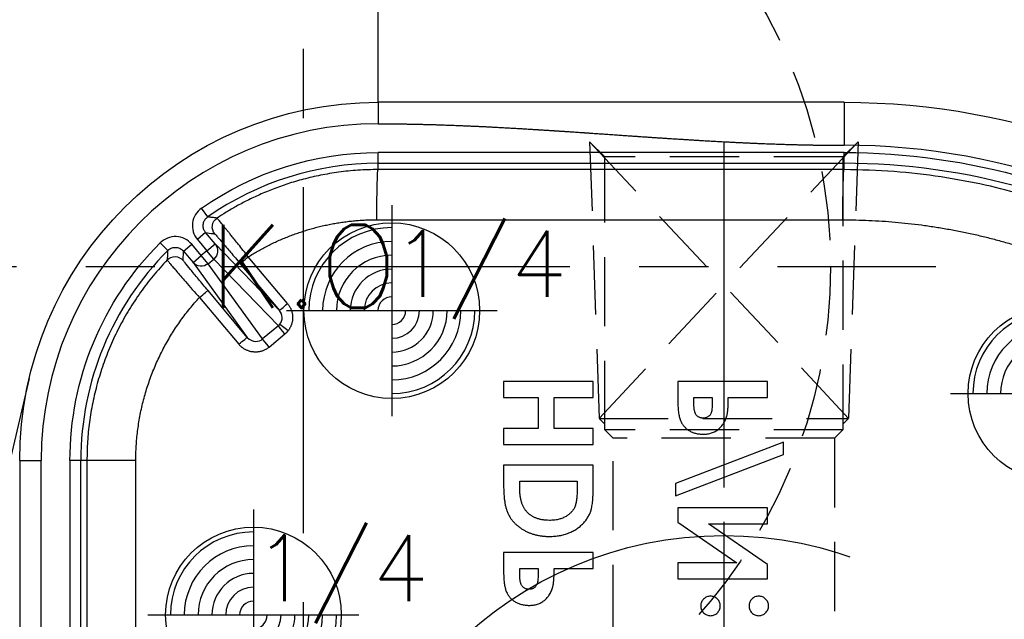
# Model space of a CAD drawing. Extents: x 2651 to 11825, y -3833 to 1075.
# Tile 380 of 656: x 4085 to 4121, y 730 to 752. Entities that reach past the tile are written whole.
import ezdxf
from ezdxf.enums import TextEntityAlignment as Align

# ---------------------------------------------------------------- set-up
doc = ezdxf.new("R2010")
doc.units = 0
doc.header["$LTSCALE"] = 10
for name, pattern in [('CENTER', [2, 1.25, -0.25, 0.25, -0.25]), ('CNSCEN', [17, 15, -1, 0, -1]), ('CNSHID', [4, 3, -1]), ('HIDDEN', [0.375, 0.25, -0.125])]:
    doc.linetypes.add(name, pattern=pattern)
doc.layers.get('0').update_dxf_attribs({"linetype": 'CONTINUOUS'})
doc.layers.get('Defpoints').update_dxf_attribs({"linetype": 'CONTINUOUS'})
for name, color, linetype in [('1', 7, 'CONTINUOUS'), ('9', 3, 'CONTINUOUS'), ('CEN', 1, 'CENTER'), ('COOL', 150, 'HIDDEN'), ('DIM', 3, 'CONTINUOUS'), ('HIDDEN', 6, 'HIDDEN'), ('PART', 7, 'CONTINUOUS'), ('PIN', 3, 'CONTINUOUS'), ('TEXT', 4, 'CONTINUOUS'), ('WL1-HL', 4, 'CNSHID'), ('WOR1-CL', 1, 'CNSCEN'), ('WOR1-DL', 7, 'CONTINUOUS')]:
    doc.layers.add(name, color=color, linetype=linetype)
doc.styles.add('china', font='txt')
doc.styles.get("Standard").update_dxf_attribs({"font": 'romans.shx'})
doc.dimstyles.new('MM& INCH5', dxfattribs={"dimtxt": 5, "dimasz": 2.5, "dimexe": 1, "dimexo": 0.5, "dimtad": 0, "dimrnd": 1.38778e-17, "dimzin": 9, "dimdsep": 46, "dimtxsty": 'Standard', "dimblk": 'CLOSED', "dimcen": 0, "dimclrd": 3, "dimclre": 3, "dimclrt": 3, "dimazin": 2, "dimtfac": 0.75, "dimtofl": 0, "dimtmove": 0, "dimatfit": 3, "dimfxl": 0, "dimtolj": 1, "dimarcsym": 0})

# ---------------------------------------------------------------- blocks, each defined once
blk = doc.blocks.new('DSD')
at = {"layer": '1', "color": 252, "linetype": 'Continuous'}
for p, q in [((472.133, 580.525), (472.133, 579.748)), ((488.973, 580.525), (488.973, 578.971)), ((488.973, 578.708), (472.133, 578.708)), ((472.133, 578.32), (472.133, 578.708)), ((488.973, 578.32), (488.973, 578.708)), ((472.133, 578.32), (488.973, 578.32)), ((472.133, 578.094), (472.133, 578.32)), ((488.973, 578.091), (488.973, 578.32)), ((488.973, 578.091), (472.133, 578.094)), ((465.974, 576.38), (465.751, 576.699)), ((472.085, 576.281), (488.925, 576.277)), ((465.899, 575.812), (465.601, 575.562)), ((466.241, 575.404), (465.899, 575.812)), ((464.252, 575.441), (464.527, 575.166)), ((465.1, 575.142), (465.397, 575.391)), ((465.739, 574.984), (465.397, 575.391)), ((465.601, 575.562), (465.943, 575.155)), ((465.943, 575.155), (466.241, 575.404)), ((468.569, 572.998), (466.241, 575.404)), ((465.1, 575.142), (465.442, 574.734)), ((465.943, 575.155), (465.739, 574.984)), ((466.191, 574.859), (465.943, 575.155)), ((465.442, 574.734), (465.739, 574.984)), ((465.442, 574.734), (467.404, 572.027)), ((465.987, 574.688), (465.739, 574.984)), ((465.987, 574.688), (466.191, 574.859)), ((467.958, 571.97), (465.987, 574.688)), ((466.191, 574.859), (468.527, 572.445)), ((467.15, 574.689), (468.569, 572.998)), ((468.857, 573.248), (467.438, 574.939)), ((467.404, 572.027), (465.984, 573.72)), ((465.676, 573.471), (467.096, 571.778)), ((468.527, 572.445), (467.958, 571.97)), ((468.196, 571.675), (468.765, 572.15)), ((459.179, 567.571), (459.956, 567.571)), ((459.956, 540.854), (459.956, 567.571)), ((460.995, 567.571), (460.995, 555.446)), ((461.384, 567.571), (460.995, 567.571)), ((461.384, 555.446), (461.384, 567.571)), ((461.608, 567.571), (461.384, 567.571)), ((463.374, 567.571), (461.608, 567.571)), ((463.374, 555.682), (463.374, 567.571))]:
    blk.add_line(p, q, dxfattribs=at)
at = {"layer": '1', "color": 7, "linetype": 'Continuous'}
for p, q in [((459.524, 570.543), (451.7, 537.342)), ((476.666, 570.436), (476.666, 569.855)), ((479.905, 570.436), (476.666, 570.436)), ((479.905, 569.855), (479.905, 570.436)), ((482.959, 570.436), (482.959, 569.788)), ((486.198, 570.436), (482.959, 570.436)), ((486.198, 569.855), (486.198, 570.436)), ((476.666, 569.855), (477.912, 569.855)), ((477.912, 569.855), (477.912, 568.734)), ((478.493, 568.734), (478.493, 569.855)), ((478.493, 569.855), (479.905, 569.855)), ((483.541, 569.672), (483.541, 569.855)), ((483.541, 569.855), (484.205, 569.855)), ((484.205, 569.855), (484.205, 569.649)), ((484.786, 569.855), (486.198, 569.855)), ((477.912, 568.734), (476.666, 568.734)), ((476.666, 568.734), (476.666, 568.153)), ((479.905, 568.734), (478.493, 568.734)), ((479.905, 568.153), (479.905, 568.734)), ((486.779, 568.236), (482.876, 566.746)), ((486.779, 567.795), (486.779, 568.236)), ((476.666, 568.153), (479.905, 568.153)), ((459.179, 567.571), (459.179, 540.854)), ((461.608, 567.571), (461.608, 555.669)), ((482.876, 566.305), (486.779, 567.795)), ((476.666, 567.405), (476.666, 566.673)), ((479.905, 567.405), (476.666, 567.405)), ((479.905, 566.662), (479.905, 567.405)), ((477.248, 566.824), (479.324, 566.824)), ((477.248, 566.602), (477.248, 566.824)), ((479.324, 566.824), (479.324, 566.52)), ((482.876, 566.746), (482.876, 566.305)), ((482.959, 565.869), (482.959, 565.346)), ((486.198, 565.869), (482.959, 565.869)), ((486.198, 565.288), (486.198, 565.869)), ((482.959, 565.346), (485.091, 563.876)), ((486.198, 563.822), (484.073, 565.288)), ((484.073, 565.288), (486.198, 565.288)), ((476.666, 564.25), (476.666, 563.601)), ((479.905, 564.25), (476.666, 564.25)), ((479.905, 563.669), (479.905, 564.25)), ((477.248, 563.486), (477.248, 563.669)), ((477.248, 563.669), (477.912, 563.669)), ((477.912, 563.669), (477.912, 563.463)), ((478.493, 563.669), (479.905, 563.669)), ((485.091, 563.876), (482.959, 563.876)), ((482.959, 563.876), (482.959, 563.295)), ((486.198, 563.295), (486.198, 563.822)), ((482.959, 563.295), (486.198, 563.295))]:
    blk.add_line(p, q, dxfattribs=at)
at = {"layer": '1', "color": 110, "linetype": 'Continuous'}
blk.add_line((459.956, 540.854), (459.956, 567.571), dxfattribs=at)
at = {"layer": '1', "color": 7, "linetype": 'Continuous', "extrusion": (0, 0, -1)}
for centre, radius, start, end in [((-472.133, 567.571), 12.954, 0, 90), ((-488.973, 554.617), 25.908, 90, 171.2121)]:
    blk.add_arc(centre, radius, start, end, dxfattribs=at)
at = {"layer": '1', "color": 110, "linetype": 'Continuous'}
for centre, radius, start, end in [((472.133, 567.571), 12.177, 90, 180), ((488.973, 554.617), 24.354, 8.7879, 90)]:
    blk.add_arc(centre, radius, start, end, dxfattribs=at)
at = {"layer": '1', "color": 252, "linetype": 'Continuous'}
for centre, radius, start, end in [((472.133, 567.571), 12.177, 90, 180), ((488.973, 554.617), 24.354, 8.7879, 90), ((472.133, 567.571), 10.748, 90, 124.96), ((488.973, 554.617), 23.702, 58.1066, 90), ((472.133, 567.571), 10.748, 135.04, 180)]:
    blk.add_arc(centre, radius, start, end, dxfattribs=at)
at = {"layer": '1', "color": 252, "linetype": 'Continuous', "extrusion": (0, 0, -1)}
for centre, radius, start, end in [((-472.133, 567.571), 11.137, 55.04, 90), ((-488.973, 554.617), 24.091, 90, 121.8934), ((-472.133, 567.571), 11.137, 0, 44.96)]:
    blk.add_arc(centre, radius, start, end, dxfattribs=at)
for centre, major_axis, ratio, start_param, end_param in [((472.133, 576.281), (0, -1.814), 0.026177, 1.57079, 3.132863), ((488.973, 576.277), (0, -1.814), 0.026177, 1.57079, 3.132863), ((466.528, 576.016), (0.056, 0.385), 0.999914, 3.870947, 5.55383), ((465.943, 575.155), (-0.279, -0.27), 0.992489, 3.212987, 4.782718), ((464.789, 574.558), (0.388, -0.012), 0.999914, 3.870966, 5.553812), ((465.739, 574.984), (-0.315, -0.228), 0.992489, 4.64206, 6.211791), ((467.448, 574.939), (0.298, 0.25), 0.016833, 3.150321, 4.692337), ((465.686, 573.471), (0.298, 0.25), 0.016827, 4.692332, 6.274457), ((468.867, 573.248), (-0.298, -0.25), 0.016833, 0.008728, 1.550745), ((468.885, 572.263), (-0.305, 0.241), 0.01625, 4.732916, 6.16162), ((468.775, 572.15), (-0.249, 0.298), 0.020097, 4.729166, 6.160824), ((467.106, 571.778), (0.298, 0.25), 0.016827, 4.692332, 6.274457), ((468.206, 571.675), (-0.249, 0.298), 0.020097, 4.729166, 6.160824)]:
    blk.add_ellipse(centre, major_axis=major_axis, ratio=ratio, start_param=start_param, end_param=end_param, dxfattribs=at)
at = {"layer": '1', "color": 7, "linetype": 'Continuous'}
blk.add_open_spline([(488.973, 580.525), (483.359, 580.525), (477.746, 580.525), (472.133, 580.525)], degree=3, dxfattribs=at)
at = {"layer": '1', "color": 110, "linetype": 'Continuous'}
blk.add_open_spline([(472.133, 579.748), (473.135, 579.748), (474.238, 579.715), (475.219, 579.685), (476.343, 579.627), (477.278, 579.578), (478.448, 579.502), (478.915, 579.472), (479.5, 579.432), (479.851, 579.408), (480.553, 579.36), (481.254, 579.311), (481.605, 579.287), (482.189, 579.247), (482.658, 579.217), (483.827, 579.141), (484.763, 579.092), (485.885, 579.034), (486.868, 579.004), (487.97, 578.971), (488.973, 578.971)], degree=2, knots=[0, 0, 0, 0.125, 0.125, 0.25, 0.25, 0.375, 0.375, 0.4375, 0.4375, 0.5, 0.5, 0.5625, 0.5625, 0.625, 0.625, 0.75, 0.75, 0.875, 0.875, 1, 1, 1], dxfattribs=at)
at = {"layer": '1', "color": 252, "linetype": 'Continuous'}
for points in [[(472.133, 579.748), (477.746, 579.748), (483.359, 578.971), (488.973, 578.971)], [(467.404, 572.027), (467.479, 571.938), (467.593, 571.883), (467.708, 571.882)], [(467.708, 571.882), (467.799, 571.881), (467.889, 571.912), (467.958, 571.97)]]:
    blk.add_open_spline(points, degree=3, dxfattribs=at)
for points, knots in [([(472.133, 578.094), (471.888, 578.09), (471.41, 578.08), (470.714, 578.005), (470.058, 577.895), (469.444, 577.752), (468.873, 577.583), (468.345, 577.395), (467.859, 577.193), (467.415, 576.983), (467.012, 576.769), (466.647, 576.557), (466.421, 576.41), (466.313, 576.34)], [0, 0, 0, 0, 0.119039, 0.232454, 0.340243, 0.442407, 0.538944, 0.629855, 0.71514, 0.794797, 0.868826, 0.937227, 1, 1, 1, 1]), ([(501.259, 574.615), (500.953, 574.798), (500.314, 575.179), (499.283, 575.713), (498.144, 576.236), (496.891, 576.727), (495.524, 577.173), (494.043, 577.554), (492.449, 577.849), (490.746, 578.051), (489.574, 578.077), (488.973, 578.091)], [0, 0, 0, 0, 0.082708, 0.172517, 0.269427, 0.373438, 0.484549, 0.602761, 0.728074, 0.860487, 1, 1, 1, 1]), ([(465.751, 576.699), (465.662, 576.637), (465.588, 576.557), (465.476, 576.374), (465.44, 576.27), (465.412, 576.058), (465.42, 575.948), (465.48, 575.742), (465.531, 575.645), (465.601, 575.562)], [0, 0, 0, 0, 0.25, 0.25, 0.5, 0.5, 0.75, 0.75, 1, 1, 1, 1]), ([(465.899, 575.812), (465.875, 575.845), (465.827, 575.915), (465.801, 576.046), (465.818, 576.18), (465.878, 576.299), (465.943, 576.354), (465.974, 576.38)], [0, 0, 0, 0, 0.188754, 0.394177, 0.605822, 0.811245, 1, 1, 1, 1]), ([(466.314, 576.34), (466.309, 576.34), (466.305, 576.341), (466.289, 576.343), (466.275, 576.345), (466.206, 576.353), (466.152, 576.36), (466.08, 576.368), (466.064, 576.37), (466.023, 576.375), (465.998, 576.378), (465.974, 576.38)], [0, 0, 0, 0, 0.030224, 0.030224, 0.151118, 0.151118, 0.634697, 0.634697, 0.781436, 0.781436, 1, 1, 1, 1]), ([(467.438, 574.939), (467.376, 575.017), (467.257, 575.168), (467.092, 575.376), (466.953, 575.552), (466.84, 575.692), (466.754, 575.798), (466.693, 575.873), (466.553, 576.045), (466.369, 576.277), (466.331, 576.319), (466.313, 576.34)], [0, 0, 0, 0, 0.106887, 0.205186, 0.292302, 0.366385, 0.426275, 0.471358, 0.501372, 0.75478, 1, 1, 1, 1]), ([(465.899, 575.812), (465.987, 575.8), (466.076, 575.788), (466.187, 575.773), (466.208, 575.769), (466.23, 575.766)], [0, 0, 0, 0, 0.805738, 0.805738, 1, 1, 1, 1]), ([(466.229, 575.766), (466.234, 575.766), (466.258, 575.738), (466.329, 575.656), (466.358, 575.623), (466.425, 575.545), (466.464, 575.5), (466.591, 575.351), (466.693, 575.231), (466.912, 574.973), (467.03, 574.832), (467.15, 574.689)], [0, 0, 0, 0, 0.25, 0.25, 0.375, 0.375, 0.5, 0.5, 0.75, 0.75, 1, 1, 1, 1]), ([(465.397, 575.391), (465.328, 575.474), (465.242, 575.542), (465.049, 575.636), (464.942, 575.664), (464.729, 575.673), (464.62, 575.655), (464.42, 575.577), (464.329, 575.518), (464.252, 575.441)], [0, 0, 0, 0, 0.25, 0.25, 0.5, 0.5, 0.75, 0.75, 1, 1, 1, 1]), ([(464.527, 575.168), (464.527, 575.163), (464.526, 575.158), (464.525, 575.143), (464.525, 575.129), (464.521, 575.061), (464.517, 575.006), (464.512, 574.909), (464.51, 574.868), (464.508, 574.826)], [0, 0, 0, 0, 0.03027, 0.03027, 0.151349, 0.151349, 0.635664, 0.635664, 1, 1, 1, 1]), ([(464.527, 575.166), (464.558, 575.192), (464.623, 575.247), (464.751, 575.285), (464.886, 575.279), (465.01, 575.23), (465.071, 575.17), (465.1, 575.142)], [0, 0, 0, 0, 0.188755, 0.394179, 0.605823, 0.811246, 1, 1, 1, 1]), ([(465.087, 574.808), (465.09, 574.896), (465.093, 574.984), (465.098, 575.095), (465.099, 575.118), (465.1, 575.142)], [0, 0, 0, 0, 0.789513, 0.789513, 1, 1, 1, 1]), ([(464.508, 574.826), (464.337, 574.638), (463.996, 574.265), (463.54, 573.663), (463.128, 573.038), (462.766, 572.391), (462.453, 571.726), (462.189, 571.047), (461.975, 570.358), (461.809, 569.663), (461.693, 568.965), (461.621, 568.268), (461.612, 567.803), (461.608, 567.571)], [0, 0, 0, 0, 0.095127, 0.18941, 0.28285, 0.375445, 0.467198, 0.558107, 0.648172, 0.737394, 0.825772, 0.913308, 1, 1, 1, 1]), ([(464.508, 574.826), (464.51, 574.821), (464.515, 574.812), (464.559, 574.758), (464.629, 574.674), (464.725, 574.561), (464.891, 574.368), (465.191, 574.017), (465.501, 573.667), (465.676, 573.471)], [0, 0, 0, 0, 0.099069, 0.200049, 0.301625, 0.402428, 0.501142, 0.719432, 1, 1, 1, 1]), ([(465.984, 573.72), (465.864, 573.862), (465.748, 574.001), (465.585, 574.197), (465.534, 574.259), (465.437, 574.376), (465.391, 574.432), (465.267, 574.582), (465.2, 574.664), (465.111, 574.775), (465.087, 574.804), (465.087, 574.809)], [0, 0, 0, 0, 0.25, 0.25, 0.375, 0.375, 0.5, 0.5, 0.75, 0.75, 1, 1, 1, 1]), ([(468.582, 572.502), (468.637, 572.571), (468.667, 572.66), (468.662, 572.839), (468.628, 572.928), (468.569, 572.998)], [0, 0, 0, 0, 0.5, 0.5, 1, 1, 1, 1])]:
    blk.add_open_spline(points, degree=3, knots=knots, dxfattribs=at)
at = {"layer": '1', "color": 7, "linetype": 'Continuous'}
for points, weights in [([(467.438, 574.939), (468.838, 575.822), (470.429, 576.281), (472.085, 576.281)], [1, 0.973777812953, 0.973777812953, 1]), ([(488.925, 576.277), (492.78, 576.276), (496.501, 575.27), (499.831, 573.329)], [1, 0.976931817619, 0.976931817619, 1]), ([(463.374, 567.571), (463.374, 569.783), (464.178, 571.844), (465.676, 573.471)], [1, 0.954385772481, 0.954385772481, 1]), ([(468.527, 572.445), (468.547, 572.462), (468.566, 572.481), (468.582, 572.502)], [1, 0.996550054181, 0.996550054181, 1])]:
    blk.add_rational_spline(points, weights, degree=3, dxfattribs=at)
at = {"layer": '1', "color": 252, "linetype": 'Continuous'}
for points, weights in [([(468.857, 573.248), (469.107, 572.95), (469.114, 572.564), (468.875, 572.263)], [1, 0.850418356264, 0.850418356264, 1]), ([(468.875, 572.263), (468.842, 572.221), (468.805, 572.184), (468.765, 572.15)], [1, 0.996550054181, 0.996550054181, 1]), ([(468.196, 571.675), (467.846, 571.383), (467.391, 571.426), (467.096, 571.778)], [1, 0.80498879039, 0.80498879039, 1])]:
    blk.add_rational_spline(points, weights, degree=3, dxfattribs=at)
at = {"layer": '1', "color": 7, "linetype": 'Continuous'}
for points, knots in [([(482.959, 569.788), (482.96, 569.745), (482.96, 569.663), (482.964, 569.545), (482.972, 569.437), (482.982, 569.337), (482.996, 569.247), (483.012, 569.165), (483.031, 569.093), (483.054, 569.029), (483.081, 568.971), (483.109, 568.917), (483.144, 568.867), (483.18, 568.819), (483.221, 568.775), (483.265, 568.733), (483.313, 568.695), (483.365, 568.66), (483.42, 568.628), (483.478, 568.601), (483.538, 568.578), (483.601, 568.559), (483.667, 568.544), (483.735, 568.534), (483.807, 568.527), (483.855, 568.527), (483.879, 568.526)], [0, 0, 0, 0, 0.070781, 0.136552, 0.197012, 0.252923, 0.303687, 0.349719, 0.39124, 0.428479, 0.463057, 0.49715, 0.531002, 0.564226, 0.597701, 0.631421, 0.665597, 0.700451, 0.735881, 0.771092, 0.806975, 0.843534, 0.88094, 0.919294, 0.95918, 1, 1, 1, 1]), ([(483.605, 569.26), (483.6, 569.27), (483.589, 569.292), (483.576, 569.329), (483.565, 569.372), (483.556, 569.421), (483.549, 569.475), (483.544, 569.536), (483.542, 569.602), (483.541, 569.648), (483.541, 569.672)], [0, 0, 0, 0, 0.082101, 0.173825, 0.278953, 0.396639, 0.527316, 0.671298, 0.828754, 1, 1, 1, 1]), ([(484.737, 569.195), (484.741, 569.212), (484.75, 569.248), (484.759, 569.307), (484.767, 569.376), (484.775, 569.454), (484.78, 569.541), (484.783, 569.637), (484.786, 569.743), (484.786, 569.817), (484.786, 569.855)], [0, 0, 0, 0, 0.077373, 0.167614, 0.272108, 0.390016, 0.521363, 0.667272, 0.82681, 1, 1, 1, 1]), ([(484.205, 569.649), (484.205, 569.612), (484.204, 569.543), (484.198, 569.449), (484.188, 569.373), (484.175, 569.314), (484.154, 569.267), (484.129, 569.226), (484.099, 569.191), (484.063, 569.161), (484.023, 569.137), (483.978, 569.12), (483.93, 569.109), (483.896, 569.108), (483.879, 569.108)], [0, 0, 0, 0, 0.15516, 0.285496, 0.390503, 0.470975, 0.538446, 0.603655, 0.666587, 0.730199, 0.794945, 0.860228, 0.928121, 1, 1, 1, 1]), ([(483.879, 569.108), (483.863, 569.108), (483.834, 569.109), (483.792, 569.116), (483.752, 569.128), (483.716, 569.145), (483.683, 569.167), (483.653, 569.193), (483.626, 569.224), (483.612, 569.248), (483.605, 569.26)], [0, 0, 0, 0, 0.137788, 0.267341, 0.390444, 0.511778, 0.629509, 0.747829, 0.871885, 1, 1, 1, 1]), ([(483.879, 568.526), (483.906, 568.527), (483.96, 568.528), (484.037, 568.536), (484.112, 568.551), (484.183, 568.57), (484.25, 568.596), (484.315, 568.626), (484.375, 568.664), (484.431, 568.706), (484.485, 568.753), (484.533, 568.804), (484.578, 568.86), (484.618, 568.919), (484.654, 568.982), (484.687, 569.049), (484.715, 569.12), (484.73, 569.17), (484.737, 569.195)], [0, 0, 0, 0, 0.068875, 0.135349, 0.199289, 0.26155, 0.322915, 0.382772, 0.442844, 0.502652, 0.562749, 0.62274, 0.682687, 0.743329, 0.805013, 0.868067, 0.933111, 1, 1, 1, 1]), ([(476.666, 566.673), (476.667, 566.616), (476.668, 566.505), (476.676, 566.346), (476.69, 566.197), (476.708, 566.059), (476.732, 565.933), (476.763, 565.818), (476.798, 565.715), (476.84, 565.622), (476.888, 565.536), (476.942, 565.455), (477.003, 565.379), (477.071, 565.306), (477.146, 565.237), (477.227, 565.171), (477.316, 565.111), (477.411, 565.053), (477.511, 565), (477.616, 564.955), (477.725, 564.917), (477.838, 564.886), (477.955, 564.861), (478.077, 564.843), (478.203, 564.833), (478.288, 564.832), (478.331, 564.831)], [0, 0, 0, 0, 0.060148, 0.116267, 0.168654, 0.217399, 0.262434, 0.303933, 0.34226, 0.377441, 0.411406, 0.445398, 0.479766, 0.514584, 0.550214, 0.587001, 0.624663, 0.663615, 0.703456, 0.74345, 0.784013, 0.825133, 0.867265, 0.910306, 0.954424, 1, 1, 1, 1]), ([(477.507, 565.718), (477.486, 565.742), (477.443, 565.791), (477.391, 565.878), (477.346, 565.973), (477.31, 566.079), (477.282, 566.195), (477.262, 566.322), (477.25, 566.459), (477.248, 566.553), (477.248, 566.602)], [0, 0, 0, 0, 0.101663, 0.207636, 0.318745, 0.43668, 0.563507, 0.698681, 0.844447, 1, 1, 1, 1]), ([(479.324, 566.52), (479.324, 566.484), (479.323, 566.415), (479.317, 566.315), (479.311, 566.222), (479.3, 566.137), (479.287, 566.059), (479.269, 565.99), (479.25, 565.927), (479.226, 565.872), (479.199, 565.821), (479.168, 565.775), (479.133, 565.729), (479.093, 565.687), (479.049, 565.646), (479.002, 565.609), (478.95, 565.573), (478.894, 565.54), (478.834, 565.51), (478.77, 565.483), (478.704, 565.461), (478.634, 565.443), (478.56, 565.43), (478.483, 565.419), (478.403, 565.414), (478.348, 565.413), (478.321, 565.412)], [0, 0, 0, 0, 0.062615, 0.120429, 0.174199, 0.223725, 0.269028, 0.310765, 0.348115, 0.382378, 0.414753, 0.447195, 0.480045, 0.513739, 0.547963, 0.582918, 0.619315, 0.657124, 0.695687, 0.735514, 0.775823, 0.817652, 0.860743, 0.905387, 0.951998, 1, 1, 1, 1]), ([(478.331, 564.831), (478.392, 564.833), (478.512, 564.835), (478.689, 564.859), (478.858, 564.898), (479.018, 564.953), (479.169, 565.02), (479.306, 565.101), (479.431, 565.194), (479.541, 565.297), (479.636, 565.409), (479.717, 565.526), (479.781, 565.648), (479.821, 565.756), (479.846, 565.849), (479.861, 565.931), (479.875, 566.024), (479.886, 566.129), (479.895, 566.245), (479.9, 566.374), (479.904, 566.514), (479.905, 566.611), (479.905, 566.662)], [0, 0, 0, 0, 0.065773, 0.129478, 0.19143, 0.252446, 0.311787, 0.368818, 0.424092, 0.478492, 0.531394, 0.582004, 0.631201, 0.679503, 0.705561, 0.735222, 0.769132, 0.806858, 0.84893, 0.895117, 0.94547, 1, 1, 1, 1]), ([(478.321, 565.412), (478.278, 565.413), (478.196, 565.415), (478.075, 565.429), (477.962, 565.453), (477.856, 565.487), (477.757, 565.529), (477.666, 565.583), (477.581, 565.645), (477.532, 565.694), (477.507, 565.718)], [0, 0, 0, 0, 0.142277, 0.277429, 0.406477, 0.530595, 0.650143, 0.766851, 0.883502, 1, 1, 1, 1]), ([(478.444, 563.009), (478.448, 563.025), (478.457, 563.061), (478.466, 563.121), (478.475, 563.19), (478.482, 563.267), (478.487, 563.355), (478.49, 563.451), (478.493, 563.557), (478.493, 563.63), (478.493, 563.669)], [0, 0, 0, 0, 0.077373, 0.167614, 0.272108, 0.390016, 0.521363, 0.667272, 0.82681, 1, 1, 1, 1]), ([(476.666, 563.601), (476.667, 563.559), (476.667, 563.477), (476.671, 563.359), (476.679, 563.25), (476.689, 563.151), (476.703, 563.06), (476.719, 562.979), (476.738, 562.907), (476.761, 562.843), (476.788, 562.785), (476.817, 562.731), (476.851, 562.681), (476.887, 562.632), (476.928, 562.589), (476.972, 562.547), (477.021, 562.508), (477.072, 562.474), (477.127, 562.442), (477.185, 562.414), (477.245, 562.392), (477.308, 562.373), (477.374, 562.358), (477.443, 562.348), (477.514, 562.341), (477.562, 562.34), (477.586, 562.34)], [0, 0, 0, 0, 0.070781, 0.136552, 0.197012, 0.252923, 0.303687, 0.349719, 0.39124, 0.428479, 0.463057, 0.49715, 0.531002, 0.564226, 0.597701, 0.631421, 0.665597, 0.700451, 0.735881, 0.771092, 0.806975, 0.843534, 0.88094, 0.919294, 0.95918, 1, 1, 1, 1]), ([(477.312, 563.074), (477.307, 563.084), (477.296, 563.106), (477.283, 563.143), (477.272, 563.186), (477.263, 563.234), (477.256, 563.289), (477.251, 563.349), (477.249, 563.416), (477.248, 563.462), (477.248, 563.486)], [0, 0, 0, 0, 0.082101, 0.173825, 0.278953, 0.396639, 0.527316, 0.671298, 0.828754, 1, 1, 1, 1]), ([(477.912, 563.463), (477.912, 563.426), (477.911, 563.357), (477.905, 563.263), (477.895, 563.187), (477.882, 563.127), (477.861, 563.08), (477.836, 563.04), (477.806, 563.005), (477.771, 562.975), (477.73, 562.95), (477.685, 562.934), (477.637, 562.923), (477.603, 562.922), (477.586, 562.921)], [0, 0, 0, 0, 0.15516, 0.285496, 0.390503, 0.470975, 0.538446, 0.603655, 0.666587, 0.730199, 0.794945, 0.860228, 0.928121, 1, 1, 1, 1]), ([(477.586, 562.921), (477.571, 562.922), (477.541, 562.923), (477.499, 562.93), (477.459, 562.942), (477.423, 562.958), (477.39, 562.98), (477.36, 563.007), (477.333, 563.038), (477.319, 563.062), (477.312, 563.074)], [0, 0, 0, 0, 0.137788, 0.267341, 0.390444, 0.511778, 0.629509, 0.747829, 0.871885, 1, 1, 1, 1]), ([(477.586, 562.34), (477.613, 562.34), (477.667, 562.341), (477.745, 562.35), (477.819, 562.364), (477.89, 562.383), (477.957, 562.41), (478.022, 562.44), (478.082, 562.477), (478.138, 562.52), (478.192, 562.566), (478.24, 562.618), (478.285, 562.673), (478.325, 562.732), (478.361, 562.795), (478.394, 562.863), (478.422, 562.934), (478.437, 562.984), (478.444, 563.009)], [0, 0, 0, 0, 0.068875, 0.135349, 0.199289, 0.26155, 0.322915, 0.382772, 0.442844, 0.502652, 0.562749, 0.62274, 0.682687, 0.743329, 0.805013, 0.868067, 0.933111, 1, 1, 1, 1]), ([(484.144, 562.672), (484.12, 562.671), (484.074, 562.669), (484.007, 562.648), (483.946, 562.616), (483.892, 562.57), (483.847, 562.517), (483.814, 562.456), (483.793, 562.389), (483.791, 562.343), (483.79, 562.319)], [0, 0, 0, 0, 0.12783, 0.250877, 0.372608, 0.500305, 0.628002, 0.750286, 0.873333, 1, 1, 1, 1]), ([(484.496, 562.319), (484.494, 562.343), (484.492, 562.389), (484.472, 562.455), (484.439, 562.517), (484.395, 562.57), (484.342, 562.616), (484.28, 562.648), (484.214, 562.669), (484.168, 562.671), (484.144, 562.672)], [0, 0, 0, 0, 0.127088, 0.250543, 0.372679, 0.500053, 0.627277, 0.749413, 0.871745, 1, 1, 1, 1]), ([(485.885, 562.672), (485.861, 562.671), (485.815, 562.669), (485.749, 562.648), (485.688, 562.616), (485.635, 562.57), (485.59, 562.516), (485.556, 562.456), (485.537, 562.389), (485.535, 562.343), (485.534, 562.319)], [0, 0, 0, 0, 0.128226, 0.250531, 0.372639, 0.499833, 0.627179, 0.749842, 0.87294, 1, 1, 1, 1]), ([(486.239, 562.319), (486.238, 562.343), (486.236, 562.389), (486.216, 562.456), (486.182, 562.517), (486.137, 562.57), (486.083, 562.616), (486.022, 562.648), (485.955, 562.669), (485.909, 562.671), (485.885, 562.672)], [0, 0, 0, 0, 0.126678, 0.249735, 0.372031, 0.499739, 0.627447, 0.750221, 0.872159, 1, 1, 1, 1]), ([(483.79, 562.319), (483.791, 562.296), (483.793, 562.249), (483.813, 562.183), (483.847, 562.122), (483.892, 562.069), (483.946, 562.023), (484.007, 561.99), (484.074, 561.97), (484.12, 561.968), (484.144, 561.966)], [0, 0, 0, 0, 0.126727, 0.249831, 0.371148, 0.498906, 0.626663, 0.749005, 0.872109, 1, 1, 1, 1]), ([(484.144, 561.966), (484.167, 561.967), (484.213, 561.97), (484.279, 561.99), (484.339, 562.023), (484.393, 562.069), (484.438, 562.122), (484.472, 562.183), (484.492, 562.249), (484.494, 562.296), (484.496, 562.319)], [0, 0, 0, 0, 0.12614, 0.24756, 0.370463, 0.498806, 0.627149, 0.749023, 0.872692, 1, 1, 1, 1]), ([(485.534, 562.319), (485.535, 562.296), (485.537, 562.25), (485.556, 562.183), (485.59, 562.123), (485.635, 562.069), (485.688, 562.023), (485.749, 561.99), (485.815, 561.97), (485.861, 561.967), (485.885, 561.966)], [0, 0, 0, 0, 0.12712, 0.250277, 0.371969, 0.499375, 0.62663, 0.749351, 0.871713, 1, 1, 1, 1]), ([(485.885, 561.966), (485.909, 561.967), (485.955, 561.97), (486.022, 561.99), (486.083, 562.023), (486.137, 562.069), (486.182, 562.122), (486.216, 562.183), (486.236, 562.249), (486.238, 562.296), (486.239, 562.319)], [0, 0, 0, 0, 0.127902, 0.249898, 0.37328, 0.501049, 0.628817, 0.750146, 0.873261, 1, 1, 1, 1])]:
    blk.add_open_spline(points, degree=3, knots=knots, dxfattribs=at)
blk = doc.blocks.new('*U23', base_point=(2059.08, 1167.823))
at = {"layer": 'CEN'}
for p, q in [((2059.08, 1190.683), (2059.08, 1144.963)), ((2036.22, 1167.823), (2081.94, 1167.823))]:
    blk.add_line(p, q, dxfattribs=at)
at = {"layer": 'HIDDEN'}
blk.add_circle((2059.08, 1167.823), 19.05, dxfattribs=at)
blk = doc.blocks.new('*D109')
at = {"layer": 'Defpoints', "color": 0}
for p in [(4086.684, 927.642), (4086.684, 894.882), (4171.684, 387.642)]:
    blk.add_point(p, dxfattribs=at)
at = {"layer": 'DIM', "color": 3, "lineweight": -2}
blk.add_line((4086.684, 895.382), (4086.684, 927.642), dxfattribs=at)
at = {"layer": 'DIM', "color": 3, "insert": (4086.684, 948.624), "char_height": 5, "attachment_point": 5, "rotation": 90}
blk.add_mtext('\\A1;85 [3.346]', dxfattribs=at)
blk = doc.blocks.new('_Closed')
at = {"color": 0, "linetype": 'ByBlock', "lineweight": -2}
for p, q in [((-1, 0.167), (0, 0)), ((-1, 0.167), (-1, -0.167)), ((0, 0), (-1, -0.167)), ((0, 0), (-1, 0))]:
    blk.add_line(p, q, dxfattribs=at)
blk = doc.blocks.new('*D110')
at = {"layer": 'Defpoints', "color": 0}
for p in [(4064.684, 927.642), (4064.684, 906.842), (4171.684, 387.642)]:
    blk.add_point(p, dxfattribs=at)
at = {"layer": 'DIM', "color": 3, "lineweight": -2}
blk.add_line((4064.684, 907.342), (4064.684, 927.642), dxfattribs=at)
at = {"layer": 'DIM', "color": 3, "insert": (4064.684, 950.648), "char_height": 5, "attachment_point": 5, "rotation": 90}
blk.add_mtext('\\A1;107 [4.213]', dxfattribs=at)
blk = doc.blocks.new('*D111')
at = {"layer": 'Defpoints', "color": 0}
for p in [(4051.684, 927.642), (4051.684, 912.642), (4171.684, 387.642)]:
    blk.add_point(p, dxfattribs=at)
at = {"layer": 'DIM', "color": 3, "lineweight": -2}
blk.add_line((4051.684, 913.142), (4051.684, 927.642), dxfattribs=at)
at = {"layer": 'DIM', "color": 3, "insert": (4051.684, 950.648), "char_height": 5, "attachment_point": 5, "rotation": 90}
blk.add_mtext('\\A1;120 [4.724]', dxfattribs=at)
blk = doc.blocks.new('*D112')
at = {"layer": 'Defpoints', "color": 0}
for p in [(3974.684, 927.642), (3974.684, 892.822), (4171.684, 387.642)]:
    blk.add_point(p, dxfattribs=at)
at = {"layer": 'DIM', "color": 3, "lineweight": -2}
blk.add_line((3974.684, 893.322), (3974.684, 927.642), dxfattribs=at)
at = {"layer": 'DIM', "color": 3, "insert": (3974.684, 950.648), "char_height": 5, "attachment_point": 5, "rotation": 90}
blk.add_mtext('\\A1;197 [7.756]', dxfattribs=at)
blk = doc.blocks.new('*D113')
at = {"layer": 'Defpoints', "color": 0}
for p in [(3966.684, 927.642), (3971.684, 807.17), (4171.684, 387.642)]:
    blk.add_point(p, dxfattribs=at)
at = {"layer": 'DIM', "color": 3, "lineweight": -2}
for p, q in [((3966.684, 922.642), (3966.684, 927.642)), ((3971.684, 917.642), (3966.684, 922.642)), ((3971.684, 807.67), (3971.684, 917.642))]:
    blk.add_line(p, q, dxfattribs=at)
at = {"layer": 'DIM', "color": 3, "insert": (3966.684, 951.005), "char_height": 5, "attachment_point": 5, "rotation": 90}
blk.add_mtext('\\A1;200 [7.874]', dxfattribs=at)
blk = doc.blocks.new('*D114')
at = {"layer": 'Defpoints', "color": 0}
for p in [(3931.684, 927.642), (3931.684, 912.642), (4171.684, 387.642)]:
    blk.add_point(p, dxfattribs=at)
at = {"layer": 'DIM', "color": 3, "lineweight": -2}
blk.add_line((3931.684, 913.142), (3931.684, 927.642), dxfattribs=at)
at = {"layer": 'DIM', "color": 3, "insert": (3931.684, 951.005), "char_height": 5, "attachment_point": 5, "rotation": 90}
blk.add_mtext('\\A1;240 [9.449]', dxfattribs=at)
blk = doc.blocks.new('*D115')
at = {"layer": 'Defpoints', "color": 0}
for p in [(3896.684, 927.642), (3896.684, 910.642), (4171.684, 387.642)]:
    blk.add_point(p, dxfattribs=at)
at = {"layer": 'DIM', "color": 3, "lineweight": -2}
blk.add_line((3896.684, 911.142), (3896.684, 927.642), dxfattribs=at)
at = {"layer": 'DIM', "color": 3, "insert": (3896.684, 953.386), "char_height": 5, "attachment_point": 5, "rotation": 90}
blk.add_mtext('\\A1;275 [10.827]', dxfattribs=at)
blk = doc.blocks.new('*D122')
at = {"layer": 'Defpoints', "color": 0}
for p in [(3881.004, 912.642), (3898.684, 912.642), (4171.684, 387.642)]:
    blk.add_point(p, dxfattribs=at)
at = {"layer": 'DIM', "color": 3, "lineweight": -2}
blk.add_line((3898.184, 912.642), (3881.004, 912.642), dxfattribs=at)
at = {"layer": 'DIM', "color": 3, "insert": (3855.26, 912.642), "char_height": 5, "attachment_point": 5}
blk.add_mtext('\\A1;525 [20.669]', dxfattribs=at)
blk = doc.blocks.new('*D123')
at = {"layer": 'Defpoints', "color": 0}
for p in [(3857.842, 862.642), (3869.984, 862.642), (4171.684, 387.642)]:
    blk.add_point(p, dxfattribs=at)
at = {"layer": 'DIM', "color": 3, "lineweight": -2}
blk.add_line((3869.484, 862.642), (3857.842, 862.642), dxfattribs=at)
at = {"layer": 'DIM', "color": 3, "insert": (3832.098, 862.642), "char_height": 5, "attachment_point": 5}
blk.add_mtext('\\A1;475 [18.701]', dxfattribs=at)
blk = doc.blocks.new('*D124')
at = {"layer": 'Defpoints', "color": 0}
for p in [(3941.504, 859.642), (3857.842, 854.642), (4171.684, 387.642)]:
    blk.add_point(p, dxfattribs=at)
at = {"layer": 'DIM', "color": 3, "lineweight": -2}
for p, q in [((3867.842, 859.642), (3862.842, 854.642)), ((3941.004, 859.642), (3867.842, 859.642)), ((3862.842, 854.642), (3857.842, 854.642))]:
    blk.add_line(p, q, dxfattribs=at)
at = {"layer": 'DIM', "color": 3, "insert": (3832.098, 854.642), "char_height": 5, "attachment_point": 5}
blk.add_mtext('\\A1;472 [18.583]', dxfattribs=at)
blk = doc.blocks.new('*D125')
at = {"layer": 'Defpoints', "color": 0}
for p in [(3870.047, 797.642), (3962.156, 797.642), (4171.684, 387.642)]:
    blk.add_point(p, dxfattribs=at)
at = {"layer": 'DIM', "color": 3, "lineweight": -2}
blk.add_line((3961.656, 797.642), (3870.047, 797.642), dxfattribs=at)
at = {"layer": 'DIM', "color": 3, "insert": (3844.303, 797.642), "char_height": 5, "attachment_point": 5}
blk.add_mtext('\\A1;410 [16.142]', dxfattribs=at)
blk = doc.blocks.new('*D126')
at = {"layer": 'Defpoints', "color": 0}
for p in [(3870.047, 832.642), (4069.264, 832.642), (4171.684, 387.642)]:
    blk.add_point(p, dxfattribs=at)
at = {"layer": 'DIM', "color": 3, "lineweight": -2}
blk.add_line((4068.764, 832.642), (3870.047, 832.642), dxfattribs=at)
at = {"layer": 'DIM', "color": 3, "insert": (3846.684, 832.642), "char_height": 5, "attachment_point": 5}
blk.add_mtext('\\A1;445 [17.52]', dxfattribs=at)
blk = doc.blocks.new('*D127')
at = {"layer": 'Defpoints', "color": 0}
for p in [(3857.842, 879.642), (4071.444, 879.642), (4171.684, 387.642)]:
    blk.add_point(p, dxfattribs=at)
at = {"layer": 'DIM', "color": 3, "lineweight": -2}
blk.add_line((4070.944, 879.642), (3857.842, 879.642), dxfattribs=at)
at = {"layer": 'DIM', "color": 3, "insert": (3834.479, 879.642), "char_height": 5, "attachment_point": 5}
blk.add_mtext('\\A1;492 [19.37]', dxfattribs=at)
blk = doc.blocks.new('*D128')
at = {"layer": 'Defpoints', "color": 0}
for p in [(3857.842, 899.642), (4057.484, 899.642), (4171.684, 387.642)]:
    blk.add_point(p, dxfattribs=at)
at = {"layer": 'DIM', "color": 3, "lineweight": -2}
blk.add_line((4056.984, 899.642), (3857.842, 899.642), dxfattribs=at)
at = {"layer": 'DIM', "color": 3, "insert": (3832.098, 899.642), "char_height": 5, "attachment_point": 5}
blk.add_mtext('\\A1;512 [20.157]', dxfattribs=at)
blk = doc.blocks.new('*D129')
at = {"layer": 'Defpoints', "color": 0}
for p in [(3870.047, 743.242), (4076.434, 743.242), (4171.684, 387.642)]:
    blk.add_point(p, dxfattribs=at)
at = {"layer": 'DIM', "color": 3, "lineweight": -2}
blk.add_line((4075.934, 743.242), (3870.047, 743.242), dxfattribs=at)
at = {"layer": 'DIM', "color": 3, "insert": (3849.065, 743.242), "char_height": 5, "attachment_point": 5}
blk.add_mtext('\\A1;355.6 [14]', dxfattribs=at)
blk = doc.blocks.new('*D130')
at = {"layer": 'Defpoints', "color": 0}
for p in [(3870.047, 762.642), (3896.684, 762.642), (4171.684, 387.642)]:
    blk.add_point(p, dxfattribs=at)
at = {"layer": 'DIM', "color": 3, "lineweight": -2}
blk.add_line((3896.184, 762.642), (3870.047, 762.642), dxfattribs=at)
at = {"layer": 'DIM', "color": 3, "insert": (3844.303, 762.642), "char_height": 5, "attachment_point": 5}
blk.add_mtext('\\A1;375 [14.764]', dxfattribs=at)
blk = doc.blocks.new('*D156')
at = {"layer": 'Defpoints', "color": 0}
for p in [(4095.484, 927.642), (4095.484, 766.102), (4171.684, 387.642)]:
    blk.add_point(p, dxfattribs=at)
at = {"layer": 'DIM', "color": 3, "lineweight": -2}
blk.add_line((4095.484, 766.602), (4095.484, 927.642), dxfattribs=at)
at = {"layer": 'DIM', "color": 3, "insert": (4095.484, 943.862), "char_height": 5, "attachment_point": 5, "rotation": 90}
blk.add_mtext('\\A1;76.2 [3]', dxfattribs=at)
blk = doc.blocks.new('*D157')
at = {"layer": 'Defpoints', "color": 0}
for p in [(4103.484, 927.642), (4096.684, 860.062), (4171.684, 387.642)]:
    blk.add_point(p, dxfattribs=at)
at = {"layer": 'DIM', "color": 3, "lineweight": -2}
for p, q in [((4103.484, 922.642), (4103.484, 927.642)), ((4096.684, 917.642), (4103.484, 922.642)), ((4096.684, 860.562), (4096.684, 917.642))]:
    blk.add_line(p, q, dxfattribs=at)
at = {"layer": 'DIM', "color": 3, "insert": (4103.484, 948.624), "char_height": 5, "attachment_point": 5, "rotation": 90}
blk.add_mtext('\\A1;75 [2.953]', dxfattribs=at)
blk = doc.blocks.new('*X8')
at = {"color": 0}
for p, q in [((745.423, 286.51), (747.026, 288.113)), ((745.479, 285.86), (747.676, 288.057)), ((769.614, 286.66), (771.046, 288.092)), ((769.624, 285.963), (771.743, 288.082)), ((769.819, 285.451), (772.255, 287.887)), ((745.698, 285.371), (748.165, 287.838)), ((746.025, 284.992), (748.544, 287.51)), ((770.129, 285.053), (772.653, 287.577)), ((770.539, 284.757), (772.949, 287.167)), ((746.455, 284.714), (748.822, 287.081)), ((747.01, 284.562), (748.974, 286.526)), ((771.067, 284.578), (773.128, 286.639)), ((747.817, 284.662), (748.874, 285.719)), ((771.802, 284.605), (773.101, 285.904))]:
    blk.add_line(p, q, dxfattribs=at)
blk = doc.blocks.new('117')
at = {"layer": 'WL1-HL'}
for centre, radius in [((254.95, 1693.104), 13.87), ((254.95, 1693.104), 10.3), ((242.865, 1693.104), 1.785), ((267.035, 1693.104), 1.785)]:
    blk.add_circle(centre, radius, dxfattribs=at)
at = {"layer": 'WOR1-CL'}
for p, q in [((254.95, 1707.474), (254.95, 1678.734)), ((269.32, 1693.104), (240.58, 1693.104))]:
    blk.add_line(p, q, dxfattribs=at)
at = {"layer": 'WL1-HL'}
blk.add_blockref('*X8', (-504.334, 1406.767), dxfattribs=at)
at = {"layer": '9', "style": 'china'}
blk.add_text('2-117', height=2, dxfattribs=at).set_placement((251.365, 1693.722))
at = {"layer": 'WOR1-DL', "style": 'china', "oblique": 20}
blk.add_text('ARRK', height=0.8, dxfattribs=at).set_placement((256.305, 1696.027))
blk = doc.blocks.new('A$C257357D5')
at = {"layer": 'COOL', "color": 1, "linetype": 'CENTER'}
blk.add_line((-61, 60.106), (-61, -35), dxfattribs=at)
at = {"layer": 'COOL'}
for points in [[(-56.15, 60.106), (-65.509, 50.106), (-56.491, 50.106), (-65.85, 60.106)], [(-56.15, 60.106), (-56.7, 59.556), (-65.3, 59.556), (-65.85, 60.106)], [(-65.85, 60.106), (-65.509, 50.106), (-65.3, 49.897)], [(-56.15, 60.106), (-56.491, 50.106), (-56.7, 49.897)], [(-56.7, 59.556), (-56.7, 49.688), (-65.3, 49.688), (-65.3, 59.556)], [(-56.7, 49.688), (-57, 49.388), (-65, 49.388), (-65.3, 49.688)], [(-57, 49.388), (-57, -32.691), (-61, -35), (-65, -32.691), (-65, 49.388)]]:
    blk.add_lwpolyline(points, dxfattribs=at)
blk.add_blockref('117', (-315.95, -1661.104), dxfattribs=at)
blk = doc.blocks.new('*U6', base_point=(965.4695, 1808.9548))
blk.add_circle((965.4695, 1808.9548), 0.5)
for radius, start, end in [(0.4724, 90, 180), (0.3937, 90, 180), (0.315, 90, 180), (0.2362, 90, 180), (0.1575, 90, 180), (0.0787, 90, 180), (0.0787, 270, 0), (0.1575, 270, 0), (0.2362, 270, 0), (0.315, 270, 0), (0.3937, 270, 0), (0.4724, 270, 0)]:
    blk.add_arc((965.4695, 1808.9548), radius, start, end)
at = {"layer": 'PIN'}
for p, q in [((965.4695, 1809.5548), (965.4695, 1808.3548)), ((964.8695, 1808.9548), (966.0695, 1808.9548))]:
    blk.add_line(p, q, dxfattribs=at)

msp = doc.modelspace()

# ---------------------------------------------------------------- linework, layer by layer
msp.add_line((4098.192, 749.174), (4098.192, 760.205))

# ---------------------------------------------------------------- block references
at = {"layer": 'DIM'}
for name, p in [('DSD', (3626.059, 168.648)), ('A$C257357D5', (4171.684, 687.642))]:
    msp.add_blockref(name, p, dxfattribs=at)
at = {"layer": 'PART'}
msp.add_blockref('*U23', (4095.484, 743.242), dxfattribs=at)
at = {"layer": 'PIN', "xscale": 6.35, "yscale": 6.35, "zscale": 6.35}
for p in [(4098.684, 741.642), (4122.684, 738.642), (4093.684, 730.642)]:
    msp.add_blockref('*U6', p, dxfattribs=at)

# ---------------------------------------------------------------- texts
at = {"layer": 'PIN', "color": 4}
for p in [(4098.684, 742.142), (4093.684, 731.142)]:
    msp.add_text('1/4', height=2.3813, dxfattribs=at).set_placement(p)
at = {"layer": 'TEXT'}
msp.add_text('K.O', height=3, dxfattribs=at).set_placement((4095.484, 743.242), align=Align.MIDDLE)

# ---------------------------------------------------------------- dimensions: what is measured, and where the dimension line sits
at = {"layer": 'DIM'}
for feature_location, offset, dtype, picture, middle in [((3896.684, 910.642), (0, 17), 1, '*D115', (3896.684, 953.386)), ((3931.684, 912.642), (0, 15), 1, '*D114', (3931.684, 951.005)), ((3971.684, 807.17), (-5, 120.472), 1, '*D113', (3966.684, 951.005)), ((3974.684, 892.822), (0, 34.82), 1, '*D112', (3974.684, 950.648)), ((4051.684, 912.642), (0, 15), 1, '*D111', (4051.684, 950.648)), ((4064.684, 906.842), (0, 20.8), 1, '*D110', (4064.684, 950.648)), ((4086.684, 894.882), (0, 32.76), 1, '*D109', (4086.684, 948.624)), ((4096.684, 860.062), (6.8, 67.58), 1, '*D157', (4103.484, 948.624)), ((4095.484, 766.102), (0, 161.54), 1, '*D156', (4095.484, 943.862)), ((3898.684, 912.642), (-17.68, 0), 0, '*D122', (3855.26, 912.642)), ((4057.484, 899.642), (-199.642, 0), 0, '*D128', (3832.098, 899.642)), ((4071.444, 879.642), (-213.602, 0), 0, '*D127', (3834.479, 879.642)), ((3869.984, 862.642), (-12.142, 0), 0, '*D123', (3832.098, 862.642)), ((3941.504, 859.642), (-83.662, -5), 0, '*D124', (3832.098, 854.642)), ((4069.264, 832.642), (-199.217, 0), 0, '*D126', (3846.684, 832.642)), ((3962.156, 797.642), (-92.109, 0), 0, '*D125', (3844.303, 797.642)), ((3896.684, 762.642), (-26.637, 0), 0, '*D130', (3844.303, 762.642)), ((4076.434, 743.242), (-206.387, 0), 0, '*D129', (3849.065, 743.242))]:
    dim = msp.add_ordinate_dim(feature_location=feature_location, offset=offset, dtype=dtype, origin=(4171.684, 387.642), dimstyle='MM& INCH5', dxfattribs=at)
    dim.commit()
    dim.dimension.update_dxf_attribs({"geometry": picture, "text_midpoint": middle})

doc.saveas('drawing.dxf')
